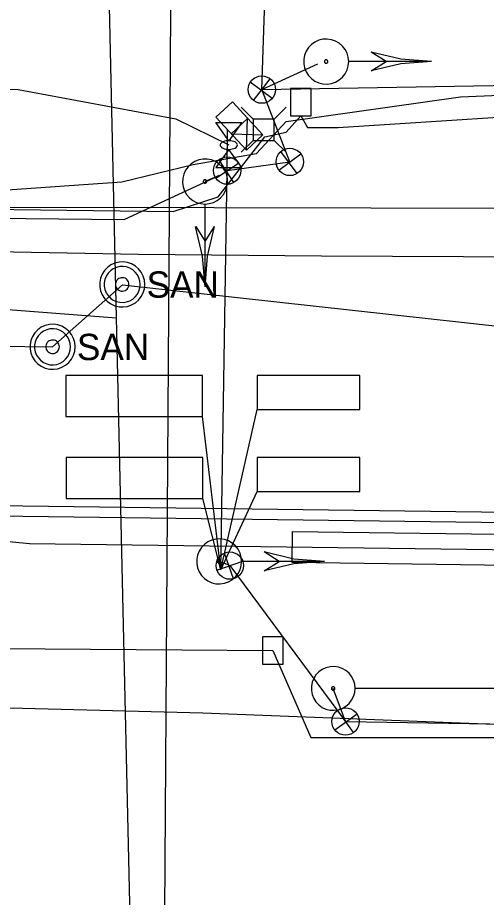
# Model space of a CAD drawing. Extents: x 596028 to 606371, y 330010 to 403088.
# Drawn here: x 604977.7 to 605046.3, y 332632.1 to 332760.9 of the extents above; entities that cross this region are included whole.
import ezdxf

# ---------------------------------------------------------------- set-up
doc = ezdxf.new("R2010")
doc.units = 0
for name, color, linetype in [('Default', 7, 'Continuous'), ('E_LTG_CID', 7, 'Continuous'), ('E_SIG', 7, 'Continuous'), ('E_SIG_Conduit', 7, 'Continuous'), ('E_SIG_Loops', 7, 'Continuous'), ('E_UTL_E_Bold', 7, 'Continuous'), ('E_UTL_E_UG', 7, 'Continuous'), ('E_UTL_FO_UG_MCI', 7, 'Continuous'), ('E_UTL_FO_UG_MWFN', 7, 'Continuous'), ('E_UTL_G_UG', 7, 'Continuous'), ('E_UTL_SAN_MH', 7, 'Continuous'), ('E_UTL_SAN_UG', 7, 'Continuous'), ('E_UTL_SAN_UG_MMSD', 7, 'Continuous'), ('E_UTL_T_UG', 7, 'Continuous'), ('E_UTL_TV', 7, 'Continuous'), ('E_UTL_TV_UG', 7, 'Continuous'), ('E_UTL_W_UG', 7, 'Continuous')]:
    doc.layers.add(name, color=color, linetype=linetype)

# ---------------------------------------------------------------- blocks, each defined once
blk = doc.blocks.new('_U300')
at = {"layer": 'E_SIG'}
for p, q in [((0, 6.1), (0, -6.1)), ((-6.09, 0.4), (6.1, 0.4))]:
    blk.add_line(p, q, dxfattribs=at)
blk.add_circle((0, 0.01), 6.1, dxfattribs=at)
blk = doc.blocks.new('_U305')
at = {"layer": 'E_SIG'}
for p, q in [((0, 6.1), (0, -6.1)), ((-6.09, 0.4), (6.1, 0.4))]:
    blk.add_line(p, q, dxfattribs=at)
blk.add_circle((0, 0.01), 6.1, dxfattribs=at)
blk = doc.blocks.new('_U306')
at = {"layer": 'E_SIG'}
for p, q in [((0, 6.1), (0, -6.1)), ((-6.09, 0.4), (6.1, 0.4))]:
    blk.add_line(p, q, dxfattribs=at)
blk.add_circle((0, 0.01), 6.1, dxfattribs=at)
blk = doc.blocks.new('_U307')
at = {"layer": 'E_SIG'}
for p, q in [((0, 6.1), (0, -6.1)), ((-6.09, 0.4), (6.1, 0.4))]:
    blk.add_line(p, q, dxfattribs=at)
blk.add_circle((0, 0.01), 6.1, dxfattribs=at)
blk = doc.blocks.new('_U308')
at = {"layer": 'E_SIG'}
for p, q in [((0, 6.1), (0, -6.1)), ((-6.09, 0.4), (6.1, 0.4))]:
    blk.add_line(p, q, dxfattribs=at)
blk.add_circle((0, 0.01), 6.1, dxfattribs=at)
blk = doc.blocks.new('POINT_DISPLAY')
at = {"layer": 'Default'}
blk.add_line((0, 0), (0, 0), dxfattribs=at)
blk = doc.blocks.new('CBX')
at = {"layer": 'E_SIG'}
for p, q in [((0, 16.5), (-32.9, -16.5)), ((-32.9, 16.5), (0, -16.5)), ((0, -16.5), (0, 16.5))]:
    blk.add_line(p, q, dxfattribs=at)
blk.add_lwpolyline([(-32.9, -16.5), (-32.9, 16.5), (32.9, 16.5), (32.9, -16.5)], close=True, dxfattribs=at)
blk.add_blockref('POINT_DISPLAY', (0, 0), dxfattribs=at)

msp = doc.modelspace()

# ---------------------------------------------------------------- linework, layer by layer
at = {"layer": 'E_LTG_CID'}
msp.add_lwpolyline([(604931.85, 331581.07), (604937.27, 331603.67), (604947.8, 331650.94), (604952, 331678.28), (604955.83, 331701.76), (604989.48, 331966.47), (604996.27, 332242.26), (604998.49, 332512.59), (605000.29, 332783.81), (605002.15, 332931.75), (605000.64, 332964.83), (605000.69, 332966.2), (605002.17, 333011.44), (605003.78, 333073.37), (605005.15, 333128.46), (605004.43, 333142.5)], dxfattribs=at)
at = {"layer": 'E_SIG'}
for points in [[(605026.17, 332754.48), (605026.11, 332755.1), (605025.93, 332755.7), (605025.64, 332756.26), (605025.25, 332756.75), (605024.78, 332757.17), (605024.24, 332757.48), (605023.64, 332757.68), (605023.02, 332757.77), (605022.4, 332757.74), (605021.79, 332757.6), (605021.22, 332757.33), (605020.7, 332756.97), (605020.27, 332756.52), (605019.93, 332755.99), (605019.7, 332755.41), (605019.58, 332754.79), (605019.58, 332754.16), (605019.7, 332753.55), (605019.93, 332752.96), (605020.27, 332752.44), (605020.7, 332751.98), (605021.22, 332751.62), (605021.79, 332751.36), (605022.4, 332751.21), (605023.02, 332751.18), (605023.64, 332751.27), (605024.24, 332751.48), (605024.78, 332751.79), (605025.25, 332752.2), (605025.64, 332752.69), (605025.93, 332753.25), (605026.11, 332753.85), (605026.17, 332754.48)], [(605038.27, 332754.48), (605033.81, 332754.82), (605029.47, 332755.85)], [(605031.67, 332754.48), (605029.47, 332755.85)], [(605023.12, 332754.48), (605023.11, 332754.52), (605023.1, 332754.57), (605023.08, 332754.61), (605023.05, 332754.65), (605023.01, 332754.68), (605022.97, 332754.71), (605022.93, 332754.72), (605022.88, 332754.73), (605022.83, 332754.73), (605022.78, 332754.72), (605022.74, 332754.7), (605022.7, 332754.67), (605022.67, 332754.63), (605022.64, 332754.59), (605022.62, 332754.55), (605022.61, 332754.5), (605022.61, 332754.45), (605022.62, 332754.41), (605022.64, 332754.36), (605022.67, 332754.32), (605022.7, 332754.29), (605022.74, 332754.26), (605022.78, 332754.24), (605022.83, 332754.23), (605022.88, 332754.22), (605022.93, 332754.23), (605022.97, 332754.25), (605023.01, 332754.27), (605023.05, 332754.3), (605023.08, 332754.34), (605023.1, 332754.38), (605023.11, 332754.43), (605023.12, 332754.48)], [(605038.27, 332754.48), (605026.22, 332754.48)], [(605038.27, 332754.48), (605033.81, 332754.13), (605029.47, 332753.1)], [(605029.47, 332753.1), (605031.67, 332754.48)], [(605005.14, 332733.61), (605005.76, 332733.67), (605006.37, 332733.85), (605006.92, 332734.14), (605007.42, 332734.53), (605007.83, 332735), (605008.14, 332735.54), (605008.35, 332736.14), (605008.44, 332736.76), (605008.41, 332737.38), (605008.26, 332737.99), (605008, 332738.56), (605007.63, 332739.08), (605007.18, 332739.51), (605006.65, 332739.85), (605006.07, 332740.08), (605005.45, 332740.2), (605004.83, 332740.2), (605004.21, 332740.08), (605003.63, 332739.85), (605003.1, 332739.51), (605002.65, 332739.08), (605002.28, 332738.56), (605002.02, 332737.99), (605001.87, 332737.38), (605001.84, 332736.76), (605001.93, 332736.14), (605002.14, 332735.54), (605002.45, 332735), (605002.86, 332734.53), (605003.36, 332734.14), (605003.91, 332733.85), (605004.52, 332733.67), (605005.14, 332733.61)], [(605005.14, 332736.66), (605005.19, 332736.67), (605005.23, 332736.68), (605005.28, 332736.7), (605005.31, 332736.73), (605005.35, 332736.77), (605005.37, 332736.81), (605005.39, 332736.85), (605005.39, 332736.9), (605005.39, 332736.95), (605005.38, 332737), (605005.36, 332737.04), (605005.33, 332737.08), (605005.3, 332737.11), (605005.26, 332737.14), (605005.21, 332737.16), (605005.16, 332737.17), (605005.12, 332737.17), (605005.07, 332737.16), (605005.02, 332737.14), (605004.98, 332737.11), (605004.95, 332737.08), (605004.92, 332737.04), (605004.9, 332737), (605004.89, 332736.95), (605004.89, 332736.9), (605004.89, 332736.85), (605004.91, 332736.81), (605004.93, 332736.77), (605004.97, 332736.73), (605005, 332736.7), (605005.05, 332736.68), (605005.09, 332736.67), (605005.14, 332736.66)], [(605005.14, 332721.51), (605005.14, 332733.56)], [(605005.14, 332721.51), (605004.79, 332725.97), (605003.76, 332730.31)], [(605003.77, 332730.31), (605005.14, 332728.11)], [(605005.14, 332721.51), (605005.49, 332725.97), (605006.51, 332730.31)], [(605005.14, 332728.11), (605006.52, 332730.31)], [(605010.5, 332681.28), (605010.44, 332681.91), (605010.27, 332682.51), (605009.98, 332683.07), (605009.59, 332683.56), (605009.12, 332683.97), (605008.57, 332684.28), (605007.98, 332684.49), (605007.36, 332684.58), (605006.73, 332684.55), (605006.12, 332684.4), (605005.55, 332684.14), (605005.04, 332683.78), (605004.61, 332683.32), (605004.27, 332682.79), (605004.04, 332682.21), (605003.92, 332681.6), (605003.92, 332680.97), (605004.04, 332680.35), (605004.27, 332679.77), (605004.61, 332679.24), (605005.04, 332678.79), (605005.55, 332678.42), (605006.12, 332678.16), (605006.73, 332678.02), (605007.36, 332677.99), (605007.98, 332678.08), (605008.57, 332678.28), (605009.12, 332678.59), (605009.59, 332679), (605009.98, 332679.5), (605010.27, 332680.06), (605010.44, 332680.66), (605010.5, 332681.28)], [(605022.6, 332681.28), (605018.15, 332681.63), (605013.8, 332682.66)], [(605016, 332681.28), (605013.8, 332682.66)], [(605007.45, 332681.28), (605007.45, 332681.33), (605007.44, 332681.38), (605007.41, 332681.42), (605007.38, 332681.46), (605007.35, 332681.49), (605007.31, 332681.51), (605007.26, 332681.53), (605007.21, 332681.53), (605007.17, 332681.53), (605007.12, 332681.52), (605007.08, 332681.5), (605007.04, 332681.47), (605007, 332681.44), (605006.98, 332681.4), (605006.96, 332681.35), (605006.95, 332681.31), (605006.95, 332681.26), (605006.96, 332681.21), (605006.98, 332681.17), (605007, 332681.13), (605007.04, 332681.09), (605007.08, 332681.06), (605007.12, 332681.04), (605007.17, 332681.03), (605007.21, 332681.03), (605007.26, 332681.04), (605007.31, 332681.05), (605007.35, 332681.08), (605007.38, 332681.11), (605007.41, 332681.15), (605007.44, 332681.19), (605007.45, 332681.23), (605007.45, 332681.28)], [(605022.6, 332681.28), (605010.56, 332681.28)], [(605022.6, 332681.28), (605018.15, 332680.94), (605013.8, 332679.91)], [(605013.8, 332679.91), (605016, 332681.28)], [(605027.09, 332662.68), (605027.04, 332663.28), (605026.86, 332663.87), (605026.59, 332664.41), (605026.21, 332664.89), (605025.75, 332665.29), (605025.22, 332665.59), (605024.65, 332665.79), (605024.04, 332665.88), (605023.44, 332665.85), (605022.84, 332665.7), (605022.29, 332665.45), (605021.79, 332665.1), (605021.37, 332664.66), (605021.04, 332664.14), (605020.82, 332663.58), (605020.7, 332662.98), (605020.7, 332662.37), (605020.82, 332661.77), (605021.04, 332661.21), (605021.37, 332660.7), (605021.79, 332660.26), (605022.29, 332659.9), (605022.84, 332659.65), (605023.44, 332659.51), (605024.04, 332659.48), (605024.65, 332659.56), (605025.22, 332659.76), (605025.75, 332660.07), (605026.21, 332660.47), (605026.59, 332660.94), (605026.86, 332661.49), (605027.04, 332662.07), (605027.09, 332662.68)], [(605024.14, 332662.68), (605024.13, 332662.72), (605024.12, 332662.77), (605024.1, 332662.81), (605024.07, 332662.85), (605024.03, 332662.88), (605023.99, 332662.9), (605023.95, 332662.91), (605023.9, 332662.92), (605023.86, 332662.92), (605023.81, 332662.91), (605023.77, 332662.89), (605023.73, 332662.86), (605023.7, 332662.83), (605023.67, 332662.79), (605023.66, 332662.75), (605023.65, 332662.7), (605023.65, 332662.65), (605023.66, 332662.61), (605023.67, 332662.56), (605023.7, 332662.52), (605023.73, 332662.49), (605023.77, 332662.46), (605023.81, 332662.44), (605023.86, 332662.43), (605023.9, 332662.43), (605023.95, 332662.44), (605023.99, 332662.45), (605024.03, 332662.48), (605024.07, 332662.51), (605024.1, 332662.54), (605024.12, 332662.58), (605024.13, 332662.63), (605024.14, 332662.68)], [(605053.79, 332662.68), (605027.15, 332662.68)], [(605046.31, 332662.68), (605046.31, 332662.68)]]:
    msp.add_lwpolyline(points, dxfattribs=at)
at = {"layer": 'E_SIG_Conduit'}
for p, q in [((605008.38, 332738.51), (605008.45, 332744.6)), ((605007.19, 332737.78), (605005.14, 332736.91)), ((605008.76, 332680.66), (605007.2, 332681.28)), ((605025.69, 332657.85), (605023.89, 332662.68))]:
    msp.add_line(p, q, dxfattribs=at)
for points in [[(605013.44, 332750.37), (605018.8, 332909.2), (605014.77, 333003.78)], [(605013.44, 332750.37), (605021.63, 332754.16)], [(605007.43, 332680.06), (605008.38, 332738.51), (605017.55, 332739.78), (605013.44, 332750.37), (605061.42, 332751.22), (605095, 332740.2)], [(604921.39, 332732.09), (604993.31, 332731.34), (605007.19, 332737.78)], [(605008.76, 332680.66), (605025.69, 332657.85), (605055.91, 332657.36), (605097.6, 332661.29), (605110.54, 332680.07), (605113.03, 332731.79)]]:
    msp.add_lwpolyline(points, dxfattribs=at)
at = {"layer": 'E_SIG_Loops'}
for p, q in [((605004.77, 332708.51), (604984.77, 332708.51)), ((604984.77, 332708.51), (604984.77, 332702.51)), ((605004.77, 332702.51), (605004.77, 332708.51)), ((605007.43, 332680.06), (605012.77, 332703.51)), ((604984.77, 332702.51), (605004.77, 332702.51)), ((605007.43, 332680.06), (605004.77, 332702.51)), ((604984.82, 332696.51), (604984.82, 332690.51)), ((605004.82, 332696.51), (604984.82, 332696.51)), ((605004.82, 332690.51), (605004.82, 332696.51)), ((605007.43, 332680.06), (605012.77, 332691.51)), ((604984.82, 332690.51), (605004.82, 332690.51)), ((605007.43, 332680.06), (605004.82, 332690.51))]:
    msp.add_line(p, q, dxfattribs=at)
for points in [[(605027.77, 332703.51), (605027.77, 332708.51), (605012.77, 332708.51), (605012.77, 332703.51), (605027.77, 332703.51)], [(605027.77, 332691.51), (605027.77, 332696.51), (605012.77, 332696.51), (605012.77, 332691.51), (605027.77, 332691.51)]]:
    msp.add_lwpolyline(points, dxfattribs=at)
at = {"layer": 'E_UTL_E_Bold'}
for points in [[(605006.7, 332745.56), (605010.51, 332745.56)], [(605008.61, 332742.89), (605006.7, 332745.56)], [(605010.51, 332745.56), (605008.61, 332742.89)], [(605009.88, 332742.26), (605009.85, 332742.38), (605009.79, 332742.49), (605009.68, 332742.6), (605009.53, 332742.7), (605009.34, 332742.77), (605009.13, 332742.83), (605008.91, 332742.87), (605008.67, 332742.89), (605008.43, 332742.89), (605008.19, 332742.86), (605007.97, 332742.81), (605007.78, 332742.74), (605007.61, 332742.65), (605007.48, 332742.55), (605007.39, 332742.44), (605007.34, 332742.32), (605007.34, 332742.2), (605007.39, 332742.08), (605007.48, 332741.97), (605007.61, 332741.86), (605007.78, 332741.78), (605007.97, 332741.71), (605008.19, 332741.66), (605008.43, 332741.63), (605008.67, 332741.62), (605008.91, 332741.64), (605009.13, 332741.68), (605009.34, 332741.74), (605009.53, 332741.82), (605009.68, 332741.91), (605009.79, 332742.02), (605009.85, 332742.14), (605009.88, 332742.26)], [(605008.61, 332741.62), (605006.7, 332738.96)], [(605010.51, 332738.96), (605008.61, 332741.62)], [(605006.7, 332738.96), (605010.51, 332738.96)]]:
    msp.add_lwpolyline(points, dxfattribs=at)
at = {"layer": 'E_UTL_E_UG'}
for points in [[(604885.18, 332747.59), (604907.07, 332752.34), (604977.77, 332750.38), (605000.86, 332746.08), (605008.6, 332742.3)], [(604729.97, 332733.67), (604735.89, 332737.18), (604741.23, 332741.22), (604743.03, 332739.17), (604750.82, 332737.08), (604770.44, 332736.98), (604808.3, 332737.08), (604829.69, 332734.9), (604883.87, 332734.01), (604905.84, 332733.85), (604937.84, 332733.34), (604976.01, 332733.17), (605006.49, 332733.09)], [(605006.49, 332733.09), (605075.22, 332732.97), (605164.12, 332719.76)]]:
    msp.add_lwpolyline(points, dxfattribs=at)
at = {"layer": 'E_UTL_FO_UG_MCI'}
msp.add_lwpolyline([(605017.67, 332746.55), (605020.67, 332746.55), (605020.67, 332750.55), (605017.67, 332750.55)], close=True, dxfattribs=at)
msp.add_lwpolyline([(604825.96, 332739.78), (604920.61, 332734.36), (604934.01, 332733.31), (604965.47, 332732.98), (605000.46, 332732.52), (605007.07, 332734.66), (605013.89, 332743.48), (605017, 332744.16), (605019.17, 332746.55), (605020.12, 332744.84), (605024.63, 332744.84), (605063.91, 332747.38), (605094.59, 332749.32), (605105.01, 332741.19), (605136.25, 332739.94), (605148.9, 332737.41), (605162.55, 332734.79), (605195.98, 332734.31), (605235.11, 332733.74)], dxfattribs=at)
at = {"layer": 'E_UTL_FO_UG_MWFN'}
for points in [[(604833.51, 332653.15), (604839.07, 332662.37), (604848.32, 332669.45), (605015.05, 332668.24)], [(605015.05, 332668.24), (605020.63, 332655.48), (605115.41, 332655.48), (605128.67, 332662.3)]]:
    msp.add_lwpolyline(points, dxfattribs=at)
msp.add_lwpolyline([(605013.55, 332666.24), (605016.55, 332666.24), (605016.55, 332670.24), (605013.55, 332670.24)], close=True, dxfattribs=at)
at = {"layer": 'E_UTL_G_UG'}
for p, q in [((604453.34, 332696.36), (605095.21, 332687.86)), ((604453.32, 332694.86), (605095.19, 332686.36))]:
    msp.add_line(p, q, dxfattribs=at)
at = {"layer": 'E_UTL_SAN_MH'}
for points in [[(604996.32, 332721.84), (604996.26, 332722.47), (604996.08, 332723.07), (604995.8, 332723.62), (604995.41, 332724.12), (604994.94, 332724.53), (604994.39, 332724.84), (604993.8, 332725.05), (604993.18, 332725.14), (604992.55, 332725.11), (604991.94, 332724.96), (604991.37, 332724.7), (604990.86, 332724.33), (604990.43, 332723.88), (604990.09, 332723.35), (604989.85, 332722.77), (604989.74, 332722.15), (604989.74, 332721.53), (604989.85, 332720.91), (604990.09, 332720.33), (604990.43, 332719.8), (604990.86, 332719.35), (604991.37, 332718.98), (604991.94, 332718.72), (604992.55, 332718.57), (604993.18, 332718.54), (604993.8, 332718.63), (604994.39, 332718.84), (604994.94, 332719.15), (604995.41, 332719.56), (604995.8, 332720.06), (604996.08, 332720.61), (604996.26, 332721.22), (604996.32, 332721.84)], [(604995.66, 332721.84), (604995.61, 332722.34), (604995.47, 332722.82), (604995.24, 332723.27), (604994.93, 332723.66), (604994.55, 332723.99), (604994.12, 332724.24), (604993.64, 332724.41), (604993.15, 332724.48), (604992.65, 332724.45), (604992.16, 332724.34), (604991.7, 332724.13), (604991.29, 332723.84), (604990.95, 332723.47), (604990.67, 332723.05), (604990.49, 332722.58), (604990.39, 332722.09), (604990.39, 332721.59), (604990.49, 332721.1), (604990.67, 332720.63), (604990.95, 332720.21), (604991.29, 332719.85), (604991.7, 332719.55), (604992.16, 332719.35), (604992.65, 332719.23), (604993.15, 332719.2), (604993.64, 332719.28), (604994.12, 332719.44), (604994.55, 332719.69), (604994.93, 332720.02), (604995.24, 332720.41), (604995.47, 332720.86), (604995.61, 332721.34), (604995.66, 332721.84)], [(604994.01, 332721.84), (604993.99, 332722.03), (604993.94, 332722.21), (604993.85, 332722.38), (604993.74, 332722.52), (604993.6, 332722.65), (604993.43, 332722.74), (604993.25, 332722.8), (604993.07, 332722.83), (604992.88, 332722.82), (604992.7, 332722.78), (604992.53, 332722.7), (604992.37, 332722.59), (604992.24, 332722.45), (604992.14, 332722.29), (604992.07, 332722.12), (604992.04, 332721.93), (604992.04, 332721.75), (604992.07, 332721.56), (604992.14, 332721.39), (604992.24, 332721.23), (604992.37, 332721.09), (604992.53, 332720.98), (604992.7, 332720.91), (604992.88, 332720.86), (604993.07, 332720.85), (604993.25, 332720.88), (604993.43, 332720.94), (604993.6, 332721.03), (604993.74, 332721.16), (604993.85, 332721.31), (604993.94, 332721.47), (604993.99, 332721.65), (604994.01, 332721.84)], [(604986.13, 332712.71), (604986.07, 332713.33), (604985.89, 332713.93), (604985.61, 332714.49), (604985.22, 332714.99), (604984.74, 332715.4), (604984.2, 332715.71), (604983.61, 332715.91), (604982.99, 332716), (604982.36, 332715.97), (604981.75, 332715.83), (604981.18, 332715.57), (604980.67, 332715.2), (604980.24, 332714.75), (604979.9, 332714.22), (604979.66, 332713.64), (604979.55, 332713.02), (604979.55, 332712.39), (604979.66, 332711.78), (604979.9, 332711.2), (604980.24, 332710.67), (604980.67, 332710.21), (604981.18, 332709.85), (604981.75, 332709.59), (604982.36, 332709.44), (604982.99, 332709.41), (604983.61, 332709.5), (604984.2, 332709.71), (604984.74, 332710.02), (604985.22, 332710.43), (604985.61, 332710.92), (604985.89, 332711.48), (604986.07, 332712.08), (604986.13, 332712.71)], [(604985.47, 332712.71), (604985.42, 332713.21), (604985.28, 332713.69), (604985.05, 332714.14), (604984.74, 332714.53), (604984.36, 332714.86), (604983.93, 332715.11), (604983.45, 332715.27), (604982.96, 332715.34), (604982.45, 332715.32), (604981.97, 332715.2), (604981.51, 332714.99), (604981.1, 332714.7), (604980.76, 332714.34), (604980.48, 332713.92), (604980.3, 332713.45), (604980.2, 332712.96), (604980.2, 332712.46), (604980.3, 332711.96), (604980.48, 332711.5), (604980.76, 332711.08), (604981.1, 332710.71), (604981.51, 332710.42), (604981.97, 332710.21), (604982.45, 332710.09), (604982.96, 332710.07), (604983.45, 332710.14), (604983.93, 332710.31), (604984.36, 332710.56), (604984.74, 332710.89), (604985.05, 332711.28), (604985.28, 332711.73), (604985.42, 332712.21), (604985.47, 332712.71)], [(604983.82, 332712.71), (604983.8, 332712.9), (604983.75, 332713.08), (604983.66, 332713.24), (604983.55, 332713.39), (604983.4, 332713.51), (604983.24, 332713.61), (604983.06, 332713.67), (604982.88, 332713.7), (604982.69, 332713.69), (604982.51, 332713.64), (604982.34, 332713.57), (604982.18, 332713.46), (604982.05, 332713.32), (604981.95, 332713.16), (604981.88, 332712.99), (604981.84, 332712.8), (604981.84, 332712.61), (604981.88, 332712.43), (604981.95, 332712.25), (604982.05, 332712.1), (604982.18, 332711.96), (604982.34, 332711.85), (604982.51, 332711.77), (604982.69, 332711.73), (604982.88, 332711.72), (604983.06, 332711.75), (604983.24, 332711.81), (604983.4, 332711.9), (604983.55, 332712.02), (604983.66, 332712.17), (604983.75, 332712.34), (604983.8, 332712.52), (604983.82, 332712.71)]]:
    msp.add_lwpolyline(points, dxfattribs=at)
at = {"layer": 'E_UTL_SAN_UG'}
for p, q in [((604982.83, 332712.71), (604993.06, 332721.79)), ((604993.06, 332721.79), (605095.5, 332710.46)), ((604738.77, 332715.93), (604982.83, 332712.71))]:
    msp.add_line(p, q, dxfattribs=at)
msp.add_lwpolyline([(604841.02, 332753.94), (604863.51, 332726.86), (604992.19, 332716.93), (604992.09, 332721.29)], dxfattribs=at)
at = {"layer": 'E_UTL_SAN_UG_MMSD'}
msp.add_line((605001.66, 332297.25), (604992.09, 332721.29), dxfattribs=at)
msp.add_lwpolyline([(604992.09, 332721.29), (604978.83, 333311.92)], dxfattribs=at)
at = {"layer": 'E_UTL_T_UG'}
msp.add_lwpolyline([(604626.24, 332752.96), (604667.79, 332752.28), (604716.52, 332751.29), (604772.47, 332750.78), (604802.28, 332745.13), (604821.11, 332741.83), (604839.24, 332737.01), (604851.39, 332734.26), (604870.7, 332730.27), (604882.93, 332728.13), (604900.25, 332727.49), (604950.98, 332727.08), (604995.39, 332726.29), (605022.19, 332726.03), (605084.56, 332725.74), (605114.2, 332728.34), (605148.01, 332733.35)], dxfattribs=at)
at = {"layer": 'E_UTL_TV'}
for points in [[(605012.16, 332746.04), (605010.41, 332747.79)], [(605015.26, 332746.04), (605017.01, 332747.79)], [(605015.26, 332746.04), (605012.16, 332746.04)], [(605012.16, 332746.04), (605012.16, 332742.94)], [(605015.26, 332742.94), (605015.26, 332746.04)], [(605012.16, 332742.94), (605010.41, 332741.19)], [(605012.16, 332742.94), (605015.26, 332742.94)], [(605015.26, 332742.94), (605017.01, 332741.19)]]:
    msp.add_lwpolyline(points, dxfattribs=at)
at = {"layer": 'E_UTL_TV_UG'}
msp.add_lwpolyline([(604885.99, 332737.63), (604916.23, 332736.12), (604975.49, 332735.63), (604992.97, 332736.89), (605003.39, 332739.42), (605012.69, 332741.02), (605017.03, 332745.71), (605042.52, 332749.33), (605064.38, 332750.23), (605090.09, 332749.99), (605094.48, 332746.45), (605107.38, 332741), (605124.95, 332737.5)], dxfattribs=at)
at = {"layer": 'E_UTL_W_UG'}
msp.add_line((605017.88, 332685.65), (605017.82, 332681.15), dxfattribs=at)
for points in [[(604753.86, 332778.54), (604834.37, 332685.14), (604847.57, 332682.96), (604869.92, 332684.91), (604879.8, 332686.08), (604902.06, 332691.47), (604979.47, 332683.9), (605167.57, 332681.44), (605290.47, 332683.62), (605413.37, 332685.79)], [(605017.88, 332685.65), (605077.88, 332684.86)], [(605017.82, 332681.15), (605077.82, 332680.36)], [(604778.48, 332664.95), (605004.84, 332659.09)], [(605004.84, 332659.09), (605062.56, 332656.87), (605083.05, 332638)]]:
    msp.add_lwpolyline(points, dxfattribs=at)

# ---------------------------------------------------------------- block references
at = {"layer": 'E_SIG'}
for name, p, xscale, yscale, rotation in [('_U308', (605013.44, 332750.37), 0.32808333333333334, 0.3280833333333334, 142.82457380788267), ('_U307', (605017.55, 332739.78), 0.32808333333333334, 0.3280833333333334, 126.66560630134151), ('_U306', (605008.38, 332738.51), 0.32808333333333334, 0.32808333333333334, 123.07960455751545), ('_U305', (605008.77, 332680.66), 0.3280833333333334, 0.32808333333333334, 109.3471628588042), ('_U300', (605025.69, 332657.85), 0.3280833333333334, 0.32808333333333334, -144.15690978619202)]:
    msp.add_blockref(name, p, dxfattribs=dict(at, xscale=xscale, yscale=yscale, rotation=rotation))
at = {"layer": 'E_UTL_E_UG', "xscale": 0.1, "yscale": 0.10000000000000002, "rotation": 132.89529921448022}
msp.add_blockref('CBX', (605010.17, 332745.04), dxfattribs=at)

# ---------------------------------------------------------------- texts
at = {"layer": 'E_UTL_SAN_MH'}
for p in [(604996.59, 332719.9), (604986.39, 332710.76)]:
    msp.add_text('SAN', height=3.849, dxfattribs=at).set_placement(p)

doc.saveas('drawing.dxf')
